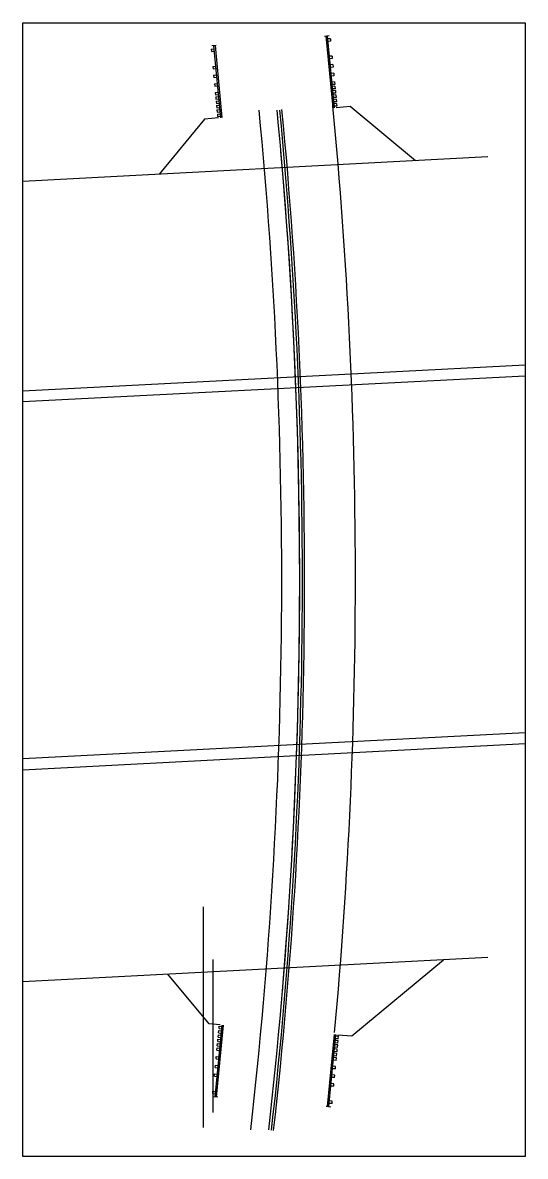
# Model space of a CAD drawing. Extents: x 1313964 to 1316843, y 2087046 to 2096619.
# Drawn here: x 1313964.1 to 1314144.8, y 2089100.7 to 2089508.2 of the extents above; entities that cross this region are included whole.
import ezdxf

# ---------------------------------------------------------------- set-up
doc = ezdxf.new("R2010")
doc.units = 0
for name, color, linetype in [('B-Gen-Dimension', 7, 'Continuous'), ('B-Gen-Object', 7, 'Continuous'), ('B-Gen-Viewport', 7, 'Continuous'), ('B-Sub-Retaining Wall', 7, 'Continuous'), ('B-Sub-Shoring', 7, 'Continuous'), ('B-Super-Deck', 7, 'Continuous'), ('R_Horz Alg', 7, 'Continuous')]:
    doc.layers.add(name, color=color, linetype=linetype)

msp = doc.modelspace()

# ---------------------------------------------------------------- linework, layer by layer
at = {"layer": 'B-Gen-Dimension'}
msp.add_line((1314057.48, 2089160.13), (1314057.57, 2089161.19), dxfattribs=at)
at = {"layer": 'B-Gen-Object'}
for p, q in [((1314072.64, 2089503.41), (1314074.25, 2089503.62)), ((1314073.1, 2089503.47), (1314075.59, 2089477.6)), ((1314073.59, 2089503.53), (1314076.08, 2089477.65)), ((1314074.7, 2089502.47), (1314073.7, 2089502.37)), ((1314074.78, 2089501.59), (1314073.79, 2089501.5)), ((1314074.7, 2089502.47), (1314074.78, 2089501.59)), ((1314031.86, 2089498.71), (1314032.86, 2089498.8)), ((1314031.86, 2089498.71), (1314031.95, 2089497.84)), ((1314031.95, 2089497.84), (1314032.94, 2089497.93)), ((1314033.7, 2089500.03), (1314032.09, 2089499.92)), ((1314032.75, 2089499.96), (1314035.24, 2089474.08)), ((1314033.25, 2089500), (1314035.74, 2089474.13)), ((1314075.3, 2089496.25), (1314074.31, 2089496.15)), ((1314075.3, 2089496.25), (1314075.39, 2089495.37)), ((1314032.45, 2089492.49), (1314033.45, 2089492.58)), ((1314032.45, 2089492.49), (1314032.54, 2089491.61)), ((1314075.39, 2089495.37), (1314074.39, 2089495.28)), ((1314075.6, 2089493.14), (1314074.61, 2089493.04)), ((1314075.69, 2089492.26), (1314074.69, 2089492.17)), ((1314075.6, 2089493.14), (1314075.69, 2089492.26)), ((1314032.54, 2089491.61), (1314033.53, 2089491.71)), ((1314032.75, 2089489.38), (1314033.75, 2089489.47)), ((1314032.75, 2089489.38), (1314032.84, 2089488.5)), ((1314032.84, 2089488.5), (1314033.83, 2089488.6)), ((1314075.9, 2089490.03), (1314074.9, 2089489.93)), ((1314075.98, 2089489.15), (1314074.99, 2089489.06)), ((1314075.9, 2089490.03), (1314075.98, 2089489.15)), ((1314033.06, 2089486.27), (1314034.05, 2089486.36)), ((1314033.06, 2089486.27), (1314033.14, 2089485.39)), ((1314033.14, 2089485.39), (1314034.14, 2089485.49)), ((1314076.2, 2089486.92), (1314075.2, 2089486.82)), ((1314076.28, 2089486.04), (1314075.29, 2089485.95)), ((1314076.35, 2089485.36), (1314075.36, 2089485.26)), ((1314076.43, 2089484.49), (1314075.44, 2089484.39)), ((1314076.5, 2089483.8), (1314075.51, 2089483.71)), ((1314076.2, 2089486.92), (1314076.28, 2089486.04)), ((1314076.35, 2089485.36), (1314076.43, 2089484.49)), ((1314076.5, 2089483.8), (1314076.58, 2089482.93)), ((1314033.36, 2089483.16), (1314034.35, 2089483.25)), ((1314033.36, 2089483.16), (1314033.44, 2089482.28)), ((1314033.44, 2089482.28), (1314034.44, 2089482.38)), ((1314033.5, 2089481.6), (1314034.5, 2089481.7)), ((1314033.5, 2089481.6), (1314033.59, 2089480.73)), ((1314033.59, 2089480.73), (1314034.58, 2089480.82)), ((1314033.65, 2089480.04), (1314034.65, 2089480.14)), ((1314033.65, 2089480.04), (1314033.74, 2089479.17)), ((1314076.58, 2089482.93), (1314075.59, 2089482.83)), ((1314076.65, 2089482.25), (1314075.66, 2089482.15)), ((1314076.74, 2089481.38), (1314075.74, 2089481.28)), ((1314076.8, 2089480.69), (1314075.81, 2089480.6)), ((1314076.89, 2089479.82), (1314075.89, 2089479.72)), ((1314076.65, 2089482.25), (1314076.74, 2089481.38)), ((1314076.8, 2089480.69), (1314076.89, 2089479.82)), ((1314033.74, 2089479.17), (1314034.73, 2089479.27)), ((1314033.8, 2089478.49), (1314034.8, 2089478.59)), ((1314033.8, 2089478.49), (1314033.89, 2089477.62)), ((1314033.89, 2089477.62), (1314034.88, 2089477.71)), ((1314033.95, 2089476.93), (1314034.95, 2089477.03)), ((1314033.95, 2089476.93), (1314034.04, 2089476.06)), ((1314034.04, 2089476.06), (1314035.03, 2089476.16)), ((1314076.95, 2089479.14), (1314075.96, 2089479.04)), ((1314077.04, 2089478.26), (1314076.04, 2089478.17)), ((1314076.83, 2089477.71), (1314081.81, 2089478.19)), ((1314076.95, 2089479.14), (1314077.04, 2089478.26)), ((1314081.81, 2089478.19), (1314105.34, 2089458.71)), ((1314029.51, 2089473.55), (1314013.29, 2089453.89)), ((1314034.49, 2089474.02), (1314029.51, 2089473.55)), ((1314034.1, 2089475.38), (1314035.1, 2089475.47)), ((1314034.1, 2089475.38), (1314034.19, 2089474.5)), ((1314034.19, 2089474.5), (1314035.18, 2089474.6)), ((1313964.12, 2089451.31), (1314131.3, 2089460.08)), ((1313964.14, 2089375.87), (1314144.78, 2089385.19)), ((1314144.78, 2089381.19), (1313964.17, 2089371.87)), ((1314144.78, 2089252.96), (1313964.14, 2089243.59)), ((1314144.78, 2089248.96), (1313964.14, 2089239.58)), ((1314131.34, 2089172.22), (1313964.15, 2089163.4)), ((1314082.41, 2089143.96), (1314115.34, 2089171.37)), ((1314031.1, 2089148.32), (1314016.26, 2089166.15)), ((1314035.08, 2089147.95), (1314031.1, 2089148.32)), ((1314033.3, 2089122.02), (1314035.83, 2089147.9)), ((1314033.79, 2089121.99), (1314036.32, 2089147.85)), ((1314034.54, 2089145.05), (1314034.62, 2089145.92)), ((1314034.62, 2089145.92), (1314035.62, 2089145.82)), ((1314034.69, 2089146.6), (1314034.77, 2089147.48)), ((1314034.69, 2089146.6), (1314035.68, 2089146.51)), ((1314034.77, 2089147.48), (1314035.77, 2089147.38)), ((1314034.23, 2089141.94), (1314034.32, 2089142.81)), ((1314034.23, 2089141.94), (1314035.23, 2089141.84)), ((1314034.32, 2089142.81), (1314035.31, 2089142.71)), ((1314034.38, 2089143.49), (1314034.47, 2089144.37)), ((1314034.38, 2089143.49), (1314035.38, 2089143.4)), ((1314034.47, 2089144.37), (1314035.47, 2089144.27)), ((1314034.54, 2089145.05), (1314035.53, 2089144.95)), ((1314073.69, 2089118.66), (1314076.19, 2089144.52)), ((1314074.19, 2089118.59), (1314076.68, 2089144.47)), ((1314077.4, 2089141.43), (1314076.41, 2089141.52)), ((1314077.49, 2089142.3), (1314076.49, 2089142.4)), ((1314077.55, 2089142.98), (1314076.56, 2089143.08)), ((1314077.64, 2089143.86), (1314076.64, 2089143.95)), ((1314077.4, 2089141.43), (1314077.49, 2089142.3)), ((1314077.43, 2089144.42), (1314082.41, 2089143.96)), ((1314077.55, 2089142.98), (1314077.64, 2089143.86)), ((1314033.93, 2089138.83), (1314034.02, 2089139.7)), ((1314033.93, 2089138.83), (1314034.93, 2089138.73)), ((1314034.02, 2089139.7), (1314035.01, 2089139.6)), ((1314034.08, 2089140.38), (1314034.17, 2089141.26)), ((1314034.08, 2089140.38), (1314035.08, 2089140.28)), ((1314034.17, 2089141.26), (1314035.16, 2089141.16)), ((1314077.03, 2089137.64), (1314076.04, 2089137.73)), ((1314077.1, 2089138.32), (1314076.11, 2089138.41)), ((1314077.19, 2089139.19), (1314076.19, 2089139.29)), ((1314077.25, 2089139.87), (1314076.26, 2089139.97)), ((1314077.34, 2089140.75), (1314076.34, 2089140.84)), ((1314076.95, 2089136.76), (1314077.03, 2089137.64)), ((1314077.1, 2089138.32), (1314077.19, 2089139.19)), ((1314077.25, 2089139.87), (1314077.34, 2089140.75)), ((1314033.32, 2089132.61), (1314033.41, 2089133.48)), ((1314033.41, 2089133.48), (1314034.4, 2089133.38)), ((1314033.63, 2089135.72), (1314033.71, 2089136.59)), ((1314033.63, 2089135.72), (1314034.62, 2089135.62)), ((1314033.71, 2089136.59), (1314034.71, 2089136.49)), ((1314076.8, 2089135.21), (1314075.8, 2089135.3)), ((1314076.88, 2089136.08), (1314075.89, 2089136.18)), ((1314076.95, 2089136.76), (1314075.96, 2089136.86)), ((1314076.8, 2089135.21), (1314076.88, 2089136.08)), ((1314033.02, 2089129.5), (1314033.1, 2089130.37)), ((1314033.02, 2089129.5), (1314034.01, 2089129.4)), ((1314033.1, 2089130.37), (1314034.1, 2089130.27)), ((1314033.32, 2089132.61), (1314034.32, 2089132.51)), ((1314076.29, 2089129.86), (1314075.29, 2089129.96)), ((1314076.5, 2089132.1), (1314075.5, 2089132.19)), ((1314076.58, 2089132.97), (1314075.59, 2089133.07)), ((1314076.2, 2089128.99), (1314076.29, 2089129.86)), ((1314076.5, 2089132.1), (1314076.58, 2089132.97)), ((1314075.9, 2089125.88), (1314074.91, 2089125.97)), ((1314075.99, 2089126.75), (1314074.99, 2089126.85)), ((1314076.2, 2089128.99), (1314075.21, 2089129.08)), ((1314075.9, 2089125.88), (1314075.99, 2089126.75)), ((1314032.41, 2089123.28), (1314032.5, 2089124.15)), ((1314032.41, 2089123.28), (1314033.41, 2089123.18)), ((1314032.5, 2089124.15), (1314033.5, 2089124.05)), ((1314034.25, 2089121.96), (1314032.64, 2089122.06)), ((1314073.24, 2089118.71), (1314074.84, 2089118.51)), ((1314075.3, 2089119.66), (1314074.3, 2089119.75)), ((1314075.38, 2089120.53), (1314074.38, 2089120.62)), ((1314075.3, 2089119.66), (1314075.38, 2089120.53))]:
    msp.add_line(p, q, dxfattribs=at)
at = {"layer": 'B-Gen-Viewport'}
msp.add_lwpolyline([(1313964.14, 2089508.23), (1314144.78, 2089508.23), (1314144.78, 2089100.7), (1313964.14, 2089100.7)], close=True, dxfattribs=at)
at = {"layer": 'B-Sub-Retaining Wall'}
msp.add_line((1314032.48, 2089171.47), (1314032.48, 2089116.47), dxfattribs=at)
at = {"layer": 'B-Sub-Shoring'}
msp.add_line((1314029.09, 2089111.06), (1314029.09, 2089190.43), dxfattribs=at)
at = {"layer": 'B-Super-Deck'}
msp.add_arc((1312300.77, 2089308.53), 1782.95, 354.7437, 5.46314, dxfattribs=at)
at = {"layer": 'R_Horz Alg'}
for centre, radius, start, end in [((1312294.28, 2089307.86), 1762.95, 353.5625, 5.5), ((1312300.74, 2089307.86), 1762.95, 353.5625, 5.5), ((1312301.73, 2089307.77), 1762.95, 353.5625, 5.5), ((1312300.74, 2089307.86), 1764.7, 353.5625, 5.5), ((1312300.74, 2089307.86), 1762.95, 355.19321, 5.01363)]:
    msp.add_arc(centre, radius, start, end, dxfattribs=at)

doc.saveas('drawing.dxf')
